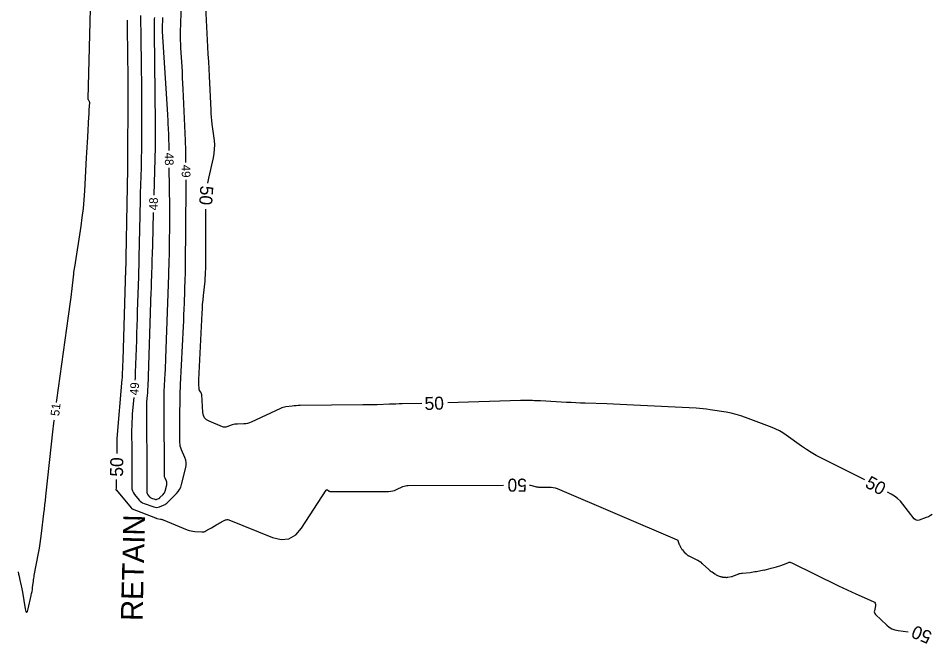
# Model space of a CAD drawing. Extents: x 2384780 to 2405861, y 547869 to 573706.
# Drawn here: x 2396751.8 to 2396962.3, y 552949.4 to 553093.6 of the extents above; entities that cross this region are included whole.
import ezdxf

# ---------------------------------------------------------------- set-up
doc = ezdxf.new("R2010")
doc.units = 0
for name, color, linetype in [('Old_Level_5', 7, 'Continuous'), ('Old_Level_60', 7, 'Continuous'), ('Old_Level_61', 7, 'Continuous')]:
    doc.layers.add(name, color=color, linetype=linetype)

msp = doc.modelspace()

# ---------------------------------------------------------------- linework, layer by layer
at = {"layer": 'Old_Level_60'}
for points in [[(2396760.61175, 553005.018), (2396760.624, 553005.11175), (2396760.688, 553005.57475), (2396763.42225, 553024.93175), (2396763.57375, 553026.02625), (2396763.71925, 553027.1215), (2396763.85875, 553028.21775), (2396763.992, 553029.3145), (2396764.548, 553033.997), (2396764.574, 553034.216), (2396764.6, 553034.435), (2396764.626, 553034.654), (2396764.652, 553034.873), (2396764.737, 553035.58825), (2396764.75575, 553035.7415), (2396764.776, 553035.8945), (2396764.79775, 553036.04725), (2396764.82075, 553036.2), (2396766.29025, 553045.646), (2396766.58, 553047.67275), (2396766.8195, 553049.70475), (2396767.00875, 553051.74225), (2396767.14775, 553053.78475), (2396767.57425, 553061.44875), (2396767.6405, 553062.636), (2396767.7065, 553063.82325), (2396767.7725, 553065.01075), (2396767.83875, 553066.198), (2396768.1035, 553070.95425), (2396768.125, 553071.3465), (2396768.14625, 553071.73875), (2396768.16725, 553072.131), (2396768.1875, 553072.5235), (2396768.27225, 553074.16125), (2396768.26975, 553074.25575), (2396768.253, 553074.34625), (2396768.2215, 553074.433), (2396768.17575, 553074.5155), (2396768.00175, 553074.77875), (2396767.9695, 553074.8365), (2396767.94675, 553074.89725), (2396767.934, 553074.9605), (2396767.93075, 553075.02675), (2396768.5205, 553098.7475)], [(2396790.4675, 553060.36825), (2396790.446, 553062.38725), (2396790.43475, 553063.13725), (2396790.417, 553063.88725), (2396790.393, 553064.637), (2396790.3625, 553065.3865), (2396789.82725, 553077.28425), (2396789.76575, 553078.58725), (2396789.69925, 553079.89), (2396789.62725, 553081.19225), (2396789.54975, 553082.4945), (2396789.28825, 553086.74775), (2396789.24275, 553087.65925), (2396789.21825, 553088.57125), (2396789.2145, 553089.48325), (2396789.23175, 553090.396), (2396789.428, 553096.831)], [(2396779.98375, 553094.2525), (2396780.0595, 553088.85975), (2396780.07525, 553087.704), (2396780.09025, 553086.5485), (2396780.104, 553085.393), (2396780.117, 553084.23725), (2396780.20125, 553076.4275), (2396780.216, 553074.754), (2396780.22425, 553073.0805), (2396780.22575, 553071.407), (2396780.22075, 553069.7335), (2396780.193, 553064.06225), (2396780.1835, 553062.847), (2396780.1665, 553061.632), (2396780.1425, 553060.417), (2396780.1115, 553059.20225), (2396779.94025, 553053.23225), (2396779.905, 553051.95275), (2396779.873, 553050.6735), (2396779.84375, 553049.394), (2396779.8175, 553048.1145), (2396779.63175, 553038.5145), (2396779.62225, 553038.062), (2396779.611, 553037.60975), (2396779.598, 553037.15725), (2396779.58325, 553036.705), (2396779.53275, 553035.22775), (2396779.522, 553034.911), (2396779.51175, 553034.5945), (2396779.5015, 553034.27775), (2396779.49175, 553033.96125), (2396779.25075, 553026.08075), (2396779.19825, 553024.39225), (2396779.14425, 553022.7035), (2396779.08875, 553021.015), (2396779.03175, 553019.3265), (2396778.779, 553011.939), (2396778.7255, 553010.623), (2396778.7005, 553010.1555)], [(2396783.178, 553093.786), (2396783.15225, 553093.44225), (2396783.135, 553093.09825), (2396783.12675, 553092.754), (2396783.12725, 553092.40925), (2396783.143, 553091.283), (2396783.14625, 553091.04175), (2396783.14925, 553090.80025), (2396783.15225, 553090.559), (2396783.155, 553090.3175), (2396783.381, 553069.344), (2396783.38575, 553068.812), (2396783.38825, 553068.27975), (2396783.389, 553067.74775), (2396783.38725, 553067.2155), (2396783.37875, 553065.47725), (2396783.37575, 553065.10475), (2396783.37075, 553064.73225), (2396783.36325, 553064.35975), (2396783.35375, 553063.9875), (2396783.0335, 553052.81625)], [(2396786.57525, 553063.13475), (2396786.56675, 553063.942), (2396786.55575, 553064.6865), (2396786.53825, 553065.43075), (2396786.51425, 553066.175), (2396786.484, 553066.91875), (2396786.37475, 553069.34875), (2396786.35025, 553069.86925), (2396786.3235, 553070.38975), (2396786.29475, 553070.91025), (2396786.26375, 553071.4305), (2396785.0895, 553090.53325), (2396785.07225, 553090.878), (2396785.063, 553091.22275), (2396785.0615, 553091.56775), (2396785.06825, 553091.913), (2396785.1025, 553093.0405), (2396785.108, 553093.28225), (2396785.11, 553093.524), (2396785.1085, 553093.7655)], [(2396781.34225, 553003.7555), (2396781.449, 552987.351), (2396781.451, 552986.9675), (2396781.4525, 552986.584), (2396781.453, 552986.20075), (2396781.4525, 552985.81725), (2396781.45, 552984.40175), (2396781.46425, 552984.22025), (2396781.50825, 552984.049), (2396781.582, 552983.88825), (2396781.68525, 552983.73825), (2396782.0705, 552983.26475), (2396782.15825, 552983.17075), (2396782.2565, 552983.0915), (2396782.36475, 552983.02675), (2396782.48325, 552982.977), (2396783.30275, 552982.69625), (2396783.42475, 552982.66575), (2396783.546, 552982.65775), (2396783.6665, 552982.6725), (2396783.7865, 552982.71), (2396784.17725, 552982.869), (2396784.2585, 552982.907), (2396784.3345, 552982.95225), (2396784.4055, 552983.0055), (2396784.4715, 552983.06625), (2396785.21625, 552983.824), (2396785.363, 552983.99375), (2396785.48375, 552984.17775), (2396785.579, 552984.3765), (2396785.6485, 552984.58975), (2396786.0155, 552986.01925), (2396786.05275, 552986.2355), (2396786.05325, 552986.44825), (2396786.01675, 552986.658), (2396785.94325, 552986.86475), (2396785.64325, 552987.5345), (2396785.58675, 552987.67975), (2396785.54625, 552987.8285), (2396785.5215, 552987.9805), (2396785.5125, 552988.136), (2396785.4115, 553003.641), (2396785.41025, 553004.0265), (2396785.411, 553004.41225), (2396785.414, 553004.79775), (2396785.41925, 553005.18325), (2396785.44, 553006.44275), (2396785.4455, 553006.71275), (2396785.45325, 553006.9825), (2396785.46325, 553007.25225), (2396785.47525, 553007.52175), (2396785.67925, 553011.684), (2396785.72125, 553012.57575), (2396785.76, 553013.468), (2396785.7955, 553014.36025), (2396785.82775, 553015.2525), (2396786.48075, 553034.33325), (2396786.50525, 553035.04925), (2396786.52975, 553035.7655), (2396786.55425, 553036.4815), (2396786.57875, 553037.1975), (2396786.65875, 553039.5365), (2396786.674, 553040.03775), (2396786.686, 553040.53925), (2396786.694, 553041.0405), (2396786.69875, 553041.542), (2396786.7245, 553046.124), (2396786.728, 553047.10575), (2396786.7275, 553048.0875), (2396786.723, 553049.06925), (2396786.7145, 553050.051), (2396786.618, 553059.135)], [(2396777.9495, 552998.7135), (2396777.98275, 552993.6265), (2396777.9885, 552992.581), (2396777.992, 552991.5355), (2396777.99325, 552990.48975), (2396777.9925, 552989.44425), (2396777.98525, 552985.584), (2396778.0245, 552985.08875), (2396778.1445, 552984.622), (2396778.34525, 552984.184), (2396778.62675, 552983.77425), (2396779.678, 552982.48325), (2396779.91725, 552982.22675), (2396780.1845, 552982.0105), (2396780.48, 552981.8345), (2396780.8035, 552981.69875), (2396783.03825, 552980.933), (2396783.3705, 552980.84975), (2396783.70125, 552980.82825), (2396784.03, 552980.86825), (2396784.35725, 552980.97025), (2396785.42275, 552981.404), (2396785.64425, 552981.50725), (2396785.85175, 552981.63125), (2396786.0455, 552981.776), (2396786.22525, 552981.9415), (2396788.25625, 552984.00825), (2396788.65625, 552984.471), (2396788.98625, 552984.97325), (2396789.246, 552985.51525), (2396789.43525, 552986.097), (2396790.43575, 552989.99525), (2396790.53775, 552990.5845), (2396790.539, 552991.16525), (2396790.4395, 552991.73725), (2396790.23925, 552992.30075), (2396789.421, 552994.12725), (2396789.267, 552994.5235), (2396789.1565, 552994.929), (2396789.089, 552995.34375), (2396789.0645, 552995.768), (2396789.043, 552999.0835), (2396789.0405, 552999.794), (2396789.04175, 553000.5045), (2396789.0475, 553001.215), (2396789.057, 553001.92525), (2396789.1215, 553005.8375), (2396789.13875, 553006.67575), (2396789.16275, 553007.51375), (2396789.19375, 553008.35175), (2396789.23125, 553009.18925), (2396789.883, 553022.494), (2396789.94675, 553023.847), (2396790.0055, 553025.20025), (2396790.05925, 553026.55375), (2396790.10825, 553027.9075), (2396790.3045, 553033.6455), (2396790.3145, 553033.93525), (2396790.32425, 553034.22525), (2396790.33425, 553034.515), (2396790.34425, 553034.80475), (2396790.3765, 553035.7515), (2396790.38275, 553035.9545), (2396790.3875, 553036.15725), (2396790.391, 553036.36025), (2396790.39275, 553036.56325), (2396790.494, 553054.59975), (2396790.49775, 553055.67125), (2396790.4975, 553056.36825)], [(2396782.919, 553048.818), (2396782.8755, 553047.29875), (2396782.85575, 553046.58025), (2396782.8375, 553045.86175), (2396782.82125, 553045.14325), (2396782.8065, 553044.42475), (2396782.761, 553042.0775), (2396782.75025, 553041.5745), (2396782.73775, 553041.07175), (2396782.7235, 553040.56875), (2396782.70725, 553040.066), (2396782.60725, 553037.15025), (2396782.58625, 553036.5255), (2396782.56575, 553035.90075), (2396782.54575, 553035.276), (2396782.52625, 553034.65125), (2396782.45975, 553032.47375), (2396782.44525, 553032.00725), (2396782.43025, 553031.5405), (2396782.415, 553031.074), (2396782.39925, 553030.6075), (2396781.64625, 553008.605), (2396781.62675, 553008.1225), (2396781.60075, 553007.6405), (2396781.56875, 553007.15875), (2396781.5305, 553006.67725), (2396781.39575, 553005.10525), (2396781.3705, 553004.76825), (2396781.35325, 553004.431), (2396781.344, 553004.09325), (2396781.34225, 553003.7555)], [(2396778.41925, 553006.1655), (2396778.09525, 553002.39475), (2396778.027, 553001.4755), (2396777.98, 553000.55575), (2396777.95425, 552999.635), (2396777.9495, 552998.7135)], [(2396751.767, 552965.97075), (2396751.875, 552965.455), (2396751.9895, 552964.9405), (2396752.11, 552964.42725), (2396752.514, 552962.75325), (2396752.597, 552962.39375), (2396752.6735, 552962.033), (2396752.74325, 552961.67075), (2396752.806, 552961.30725), (2396753.44125, 552957.4185), (2396753.584, 552956.79225), (2396753.74, 552956.58), (2396753.90925, 552956.78175), (2396754.092, 552957.3975), (2396754.8075, 552960.50975), (2396754.90525, 552960.96175), (2396754.991, 552961.416), (2396755.065, 552961.87225), (2396755.127, 552962.3305), (2396755.31025, 552963.831), (2396755.35225, 552964.152), (2396755.39975, 552964.47225), (2396755.45275, 552964.79175), (2396755.511, 552965.11025), (2396756.50675, 552970.2945), (2396756.70975, 552971.407), (2396756.892, 552972.52275), (2396757.0535, 552973.6415), (2396757.19425, 552974.7635), (2396757.7315, 552979.398), (2396757.846, 552980.391), (2396757.959, 552981.38425), (2396758.07075, 552982.37775), (2396758.18075, 552983.3715), (2396759.891, 552998.902), (2396759.96475, 552999.56575), (2396760.0395, 553000.229), (2396760.11575, 553000.89225), (2396760.13375, 553001.04675)]]:
    msp.add_lwpolyline(points, dxfattribs=at)
at = {"layer": 'Old_Level_61'}
for points in [[(2396795.49125, 553055.596), (2396795.7245, 553056.75775), (2396796.79175, 553061.402), (2396796.976, 553062.3995), (2396797.07225, 553063.4015), (2396797.08, 553064.408), (2396796.99925, 553065.41925), (2396796.5345, 553069.1895), (2396796.4425, 553069.99825), (2396796.365, 553070.808), (2396796.3025, 553071.61925), (2396796.2545, 553072.43175), (2396795.8645, 553080.28325), (2396795.78025, 553081.9655), (2396795.6945, 553083.648), (2396795.60775, 553085.33025), (2396795.51975, 553087.0125), (2396794.95175, 553097.788)], [(2396776.881, 553093.203), (2396777.01575, 553083.62125), (2396777.02475, 553082.959), (2396777.03325, 553082.29675), (2396777.04125, 553081.6345), (2396777.04875, 553080.97225), (2396777.072, 553078.80875), (2396777.076, 553078.345), (2396777.07825, 553077.8815), (2396777.07875, 553077.41775), (2396777.0775, 553076.95425), (2396776.9915, 553059.4455), (2396776.98775, 553058.9885), (2396776.9815, 553058.5315), (2396776.9725, 553058.0745), (2396776.96075, 553057.6175), (2396776.918, 553056.125), (2396776.90925, 553055.805), (2396776.90125, 553055.48525), (2396776.89375, 553055.16525), (2396776.88725, 553054.8455), (2396776.492, 553034.40575), (2396776.48925, 553034.27675), (2396776.486, 553034.14775), (2396776.48225, 553034.01875), (2396776.47825, 553033.88975), (2396776.46375, 553033.46875), (2396776.46075, 553033.3785), (2396776.45775, 553033.28825), (2396776.45475, 553033.198), (2396776.452, 553033.10775), (2396775.89, 553014.7345), (2396775.8765, 553014.3005), (2396775.86275, 553013.8665), (2396775.8485, 553013.43225), (2396775.83375, 553012.99825), (2396775.78525, 553011.58025), (2396775.77275, 553011.2765), (2396775.7565, 553010.973), (2396775.7365, 553010.66975), (2396775.7125, 553010.36675), (2396774.5425, 552996.742), (2396774.54025, 552996.7125), (2396774.53875, 552996.68325), (2396774.538, 552996.65375), (2396774.53775, 552996.62425), (2396774.5385, 552996.528), (2396774.5385, 552996.5075), (2396774.5385, 552996.48675), (2396774.5385, 552996.46625), (2396774.5385, 552996.4455), (2396774.53275, 552993.273)], [(2396844.8, 553004.763), (2396840.2935, 553004.679), (2396839.5525, 553004.66375), (2396838.81175, 553004.64575), (2396838.071, 553004.62475), (2396837.33025, 553004.60125), (2396834.535, 553004.507), (2396834.2045, 553004.49625), (2396833.87375, 553004.487), (2396833.54325, 553004.47875), (2396833.2125, 553004.47175), (2396832.13225, 553004.451), (2396831.90075, 553004.447), (2396831.6695, 553004.44325), (2396831.438, 553004.44025), (2396831.2065, 553004.438), (2396816.74675, 553004.3075), (2396816.292, 553004.29675), (2396815.83825, 553004.27275), (2396815.38525, 553004.23575), (2396814.93325, 553004.1855), (2396813.45775, 553003.9995), (2396813.14525, 553003.94775), (2396812.8395, 553003.87225), (2396812.5405, 553003.77275), (2396812.2485, 553003.64925), (2396805.483, 553000.47725), (2396805.073, 553000.30975), (2396804.6525, 553000.18725), (2396804.2215, 553000.10925), (2396803.78, 553000.076), (2396802.32025, 553000.041), (2396802.0095, 553000.0215), (2396801.70325, 552999.978), (2396801.40125, 552999.91075), (2396801.10375, 552999.8195), (2396799.90725, 552999.402), (2396799.65125, 552999.3365), (2396799.39675, 552999.31875), (2396799.14325, 552999.3485), (2396798.89075, 552999.42625), (2396795.7715, 553000.68475), (2396795.181, 553001.0105), (2396794.74625, 553001.449), (2396794.467, 553001.9995), (2396794.34375, 553002.66275), (2396794.08125, 553006.81575), (2396794.06225, 553006.961), (2396794.024, 553007.0995), (2396793.96675, 553007.23125), (2396793.89025, 553007.35625), (2396793.60925, 553007.75375), (2396793.55575, 553007.84125), (2396793.51575, 553007.9335), (2396793.48925, 553008.0305), (2396793.4765, 553008.13225), (2396793.41025, 553009.255), (2396793.3995, 553009.49575), (2396793.39525, 553009.7365), (2396793.3975, 553009.97725), (2396793.40625, 553010.218), (2396794.1785, 553025.6015), (2396794.2365, 553026.61775), (2396794.30875, 553027.63275), (2396794.3955, 553028.64675), (2396794.49625, 553029.65975), (2396794.84875, 553032.9665), (2396794.915, 553033.67575), (2396794.96325, 553034.38575), (2396794.99325, 553035.09675), (2396795.005, 553035.809), (2396795.0555, 553049.62225)], [(2396946.8775, 552987.196), (2396936.89375, 552992.185), (2396935.713, 552992.804), (2396934.5595, 552993.46775), (2396933.4325, 552994.176), (2396932.33275, 552994.92925), (2396928.78375, 552997.4625), (2396928.00925, 552997.97925), (2396927.20675, 552998.44375), (2396926.37625, 552998.85625), (2396925.5175, 552999.21675), (2396919.40575, 553001.55825), (2396918.319, 553001.94225), (2396917.21675, 553002.26775), (2396916.099, 553002.5345), (2396914.9655, 553002.743), (2396911.237, 553003.32775), (2396910.437, 553003.44275), (2396909.635, 553003.537), (2396908.8305, 553003.6105), (2396908.024, 553003.66325), (2396893.62375, 553004.42125), (2396892.0865, 553004.49825), (2396890.549, 553004.5675), (2396889.01125, 553004.62925), (2396887.47325, 553004.68325), (2396882.44825, 553004.84725), (2396881.37175, 553004.88525), (2396880.29525, 553004.92875), (2396879.21925, 553004.97825), (2396878.14325, 553005.03325), (2396872.13225, 553005.357), (2396871.6745, 553005.3805), (2396871.2165, 553005.4015), (2396870.7585, 553005.42025), (2396870.30025, 553005.43625), (2396868.80325, 553005.48525), (2396868.4825, 553005.493), (2396868.16175, 553005.4955), (2396867.841, 553005.49275), (2396867.52025, 553005.4845), (2396850.798, 553004.92)], [(2396774.41025, 552987.27475), (2396774.35825, 552985.5315), (2396774.35575, 552985.457), (2396774.353, 552985.3825), (2396774.35, 552985.308), (2396774.34625, 552985.2335), (2396774.33, 552984.90925), (2396774.33025, 552984.89775), (2396774.33225, 552984.88675), (2396774.336, 552984.87625), (2396774.34125, 552984.86625)], [(2396817.11175, 552976.05275), (2396822.73625, 552984.775), (2396822.811, 552984.861), (2396822.89425, 552984.90075), (2396822.9865, 552984.894), (2396823.08725, 552984.841), (2396823.431, 552984.59225), (2396823.50675, 552984.54575), (2396823.58675, 552984.5125), (2396823.67125, 552984.4925), (2396823.76, 552984.486), (2396837.162, 552984.51625), (2396837.6365, 552984.543), (2396838.09925, 552984.62125), (2396838.5505, 552984.75075), (2396838.99, 552984.9315), (2396840.40675, 552985.60625), (2396840.7145, 552985.73275), (2396841.03025, 552985.8235), (2396841.35425, 552985.87825), (2396841.6865, 552985.89675), (2396863.65525, 552985.9465)], [(2396869.655, 552985.949), (2396869.88675, 552985.9255), (2396870.13775, 552985.88225), (2396870.3865, 552985.8215), (2396871.195, 552985.59475), (2396871.36925, 552985.5525), (2396871.545, 552985.5225), (2396871.72225, 552985.50525), (2396871.9015, 552985.50025), (2396874.15375, 552985.5175), (2396874.63175, 552985.497), (2396875.09975, 552985.42825), (2396875.55825, 552985.3115), (2396876.00725, 552985.14625), (2396903.67375, 552973.352), (2396903.716, 552973.32875), (2396903.75, 552973.298), (2396903.7755, 552973.26), (2396903.79275, 552973.21475), (2396903.835, 552973.05525), (2396903.8445, 552973.02125), (2396903.8545, 552972.9875), (2396903.8655, 552972.95375), (2396903.877, 552972.9205), (2396904.021, 552972.51525), (2396904.053, 552972.42875), (2396904.0875, 552972.3435), (2396904.12425, 552972.25925), (2396904.16325, 552972.17575), (2396904.3165, 552971.8605), (2396904.35025, 552971.7935), (2396904.38575, 552971.72725), (2396904.42325, 552971.66225), (2396904.46225, 552971.59825), (2396904.662, 552971.2815), (2396904.70575, 552971.21425), (2396904.75125, 552971.14825), (2396904.7985, 552971.08375), (2396904.8475, 552971.02025), (2396905.0765, 552970.733), (2396905.1265, 552970.67225), (2396905.178, 552970.61275), (2396905.231, 552970.555), (2396905.28575, 552970.4985), (2396905.54625, 552970.23675), (2396905.603, 552970.1815), (2396905.661, 552970.12775), (2396905.7205, 552970.07575), (2396905.7815, 552970.02525), (2396906.069, 552969.79425), (2396906.13175, 552969.74675), (2396906.197, 552969.703), (2396906.2645, 552969.663), (2396906.3345, 552969.62675), (2396908.31175, 552968.675), (2396908.3975, 552968.63225), (2396908.482, 552968.587), (2396908.565, 552968.539), (2396908.6465, 552968.48875), (2396908.91075, 552968.32075), (2396908.9665, 552968.28325), (2396909.02, 552968.24325), (2396909.07125, 552968.2005), (2396909.1205, 552968.155), (2396909.36975, 552967.91275), (2396909.4235, 552967.86125), (2396909.47775, 552967.81025), (2396909.5325, 552967.75975), (2396909.588, 552967.70975), (2396910.902, 552966.53825), (2396911.08925, 552966.37675), (2396911.2815, 552966.22175), (2396911.479, 552966.0735), (2396911.6815, 552965.9315), (2396912.35125, 552965.47825), (2396912.49675, 552965.385), (2396912.6465, 552965.29975), (2396912.8005, 552965.222), (2396912.9585, 552965.152), (2396913.57525, 552964.89775), (2396913.70875, 552964.84825), (2396913.84475, 552964.80875), (2396913.98325, 552964.77925), (2396914.12425, 552964.76), (2396914.777, 552964.69375), (2396914.9165, 552964.68475), (2396915.05575, 552964.686), (2396915.19425, 552964.69725), (2396915.3325, 552964.719), (2396916.1495, 552964.877), (2396916.323, 552964.91575), (2396916.4935, 552964.964), (2396916.661, 552965.02175), (2396916.8255, 552965.08925), (2396917.8355, 552965.5365), (2396917.91775, 552965.5685), (2396918.002, 552965.592), (2396918.08825, 552965.607), (2396918.17625, 552965.6135), (2396918.46725, 552965.6215), (2396918.5295, 552965.624)], [(2396774.34125, 552984.86625), (2396774.37075, 552984.82), (2396774.3755, 552984.813), (2396774.38025, 552984.80625), (2396774.38525, 552984.79975), (2396774.39075, 552984.79325), (2396774.4085, 552984.77225), (2396774.41225, 552984.768), (2396774.416, 552984.7635), (2396774.41975, 552984.759), (2396774.4235, 552984.7545), (2396777.83025, 552980.69225), (2396777.83425, 552980.68775), (2396777.838, 552980.68325), (2396777.842, 552980.67875), (2396777.84625, 552980.6745), (2396777.85975, 552980.6605), (2396777.86275, 552980.6575), (2396777.8655, 552980.65475), (2396777.8685, 552980.65175), (2396777.87175, 552980.649), (2396777.8885, 552980.63325), (2396777.89225, 552980.63), (2396777.896, 552980.62675), (2396777.89975, 552980.62375), (2396777.9035, 552980.6205), (2396777.921, 552980.606), (2396777.925, 552980.603), (2396777.92875, 552980.6), (2396777.93275, 552980.597), (2396777.93675, 552980.594), (2396777.956, 552980.58025), (2396777.96, 552980.57725), (2396777.96425, 552980.57425), (2396777.9685, 552980.5715), (2396777.97275, 552980.56875), (2396777.99325, 552980.55575), (2396777.9975, 552980.553), (2396778.002, 552980.55025), (2396778.0065, 552980.5475), (2396778.011, 552980.545), (2396778.0325, 552980.533), (2396778.03725, 552980.5305), (2396778.042, 552980.528), (2396778.04675, 552980.526), (2396778.05175, 552980.524), (2396783.47975, 552978.394), (2396783.4925, 552978.38875), (2396783.505, 552978.3835), (2396783.51725, 552978.378), (2396783.52975, 552978.372), (2396783.56975, 552978.3525), (2396783.57825, 552978.3485), (2396783.587, 552978.3445), (2396783.59575, 552978.34075), (2396783.6045, 552978.337), (2396783.65175, 552978.31725), (2396783.662, 552978.31325), (2396783.67225, 552978.30925), (2396783.6825, 552978.3055), (2396783.693, 552978.30175), (2396783.74025, 552978.2855), (2396783.7505, 552978.28225), (2396783.76075, 552978.2795), (2396783.77125, 552978.277), (2396783.78175, 552978.27475), (2396784.57375, 552978.1355), (2396784.74225, 552978.101), (2396784.908, 552978.058), (2396785.07125, 552978.00575), (2396785.232, 552977.94475), (2396790.7655, 552975.6755), (2396791.191, 552975.52075), (2396791.625, 552975.40175), (2396792.067, 552975.31875), (2396792.5175, 552975.2715), (2396794.1545, 552975.1665), (2396794.3925, 552975.16825), (2396794.622, 552975.205), (2396794.843, 552975.27675), (2396795.05575, 552975.38325), (2396795.737, 552975.78775), (2396795.883, 552975.8745), (2396796.029, 552975.96125), (2396796.175, 552976.04775), (2396796.321, 552976.1345), (2396797.60975, 552976.89875), (2396797.87125, 552977.0505), (2396798.13525, 552977.19725), (2396798.40225, 552977.339), (2396798.672, 552977.47575), (2396799.557, 552977.9145), (2396799.7475, 552977.98675), (2396799.93975, 552978.01625), (2396800.13375, 552978.00225), (2396800.3295, 552977.94525), (2396810.40775, 552973.91425), (2396812.41425, 552973.413), (2396814.2005, 552973.60225), (2396815.76625, 552974.48225), (2396817.11175, 552976.05275)], [(2396962.41875, 552979.2095), (2396961.99, 552978.92125), (2396961.535, 552978.67625), (2396961.054, 552978.47425), (2396959.44025, 552977.88575), (2396959.1095, 552977.8115), (2396958.80825, 552977.8415), (2396958.53725, 552977.9755), (2396958.29575, 552978.21375), (2396955.65925, 552981.59125), (2396955.0795, 552982.2635), (2396954.44175, 552982.868), (2396953.746, 552983.405), (2396952.99275, 552983.8745), (2396952.147, 552984.3455)], [(2396918.5295, 552965.624), (2396918.59175, 552965.62775), (2396918.65375, 552965.633), (2396918.71575, 552965.6395), (2396920.4455, 552965.84275), (2396920.815, 552965.88975), (2396921.1835, 552965.943), (2396921.55075, 552966.00325), (2396921.917, 552966.06975), (2396923.602, 552966.39225), (2396923.613, 552966.39375), (2396923.624, 552966.3935), (2396923.635, 552966.39175), (2396923.64575, 552966.3885), (2396923.6805, 552966.3755), (2396923.688, 552966.37325), (2396923.6955, 552966.37225), (2396923.70325, 552966.3725), (2396923.711, 552966.37375), (2396925.34025, 552966.788), (2396925.6445, 552966.868), (2396925.9475, 552966.9525), (2396926.24925, 552967.0415), (2396926.5495, 552967.135), (2396927.5285, 552967.4485), (2396927.73775, 552967.51725), (2396927.94575, 552967.589), (2396928.15275, 552967.664), (2396928.35875, 552967.742), (2396929.2855, 552968.10075), (2396929.483, 552968.15625), (2396929.67875, 552968.169), (2396929.8725, 552968.13875), (2396930.0645, 552968.066), (2396940.81275, 552962.76825), (2396941.80125, 552962.28825), (2396942.79475, 552961.8195), (2396943.7935, 552961.3625), (2396944.79775, 552960.91675), (2396948.83125, 552959.154), (2396949.113, 552958.98225), (2396949.293, 552958.75825), (2396949.37125, 552958.4815), (2396949.34775, 552958.1525), (2396949.105, 552956.9915), (2396949.08225, 552956.75175), (2396949.118, 552956.53), (2396949.2125, 552956.32625), (2396949.36575, 552956.14025), (2396951.932, 552953.65025), (2396952.5085, 552953.17275), (2396953.13775, 552952.80675), (2396953.81975, 552952.5525), (2396954.5545, 552952.41), (2396956.91725, 552952.141)]]:
    msp.add_lwpolyline(points, dxfattribs=at)

# ---------------------------------------------------------------- texts
at = {"layer": 'Old_Level_5'}
msp.add_text('RETAIN', height=5, rotation=88.5239194, dxfattribs=at).set_placement((2396780.44375, 552954.58025))
at = {"layer": 'Old_Level_60'}
for s, rotation, p in [('48', 270.609375, (2396785.58075, 553062.62775)), ('49', 270.4301861, (2396789.4765, 553059.841)), ('48', 88.3580722, (2396783.93275, 553049.2855)), ('49', 85.9680778, (2396779.472, 553006.61225)), ('51', 83.1385389, (2396761.2245, 553001.788))]:
    msp.add_text(s, height=2, rotation=rotation, dxfattribs=at).set_placement(p)
at = {"layer": 'Old_Level_61'}
for rotation, p in [(265.8286361, (2396793.79675, 553055.08575)), (1.4977833, (2396845.4775, 553003.268)), (88.8303889, (2396775.949, 552987.88125)), (180.0241167, (2396869.0165, 552987.45425)), (331.589975, (2396946.735, 552985.6095)), (157.7036861, (2396962.59425, 552952.02875))]:
    msp.add_text('50', height=3, rotation=rotation, dxfattribs=at).set_placement(p)

doc.saveas('drawing.dxf')
